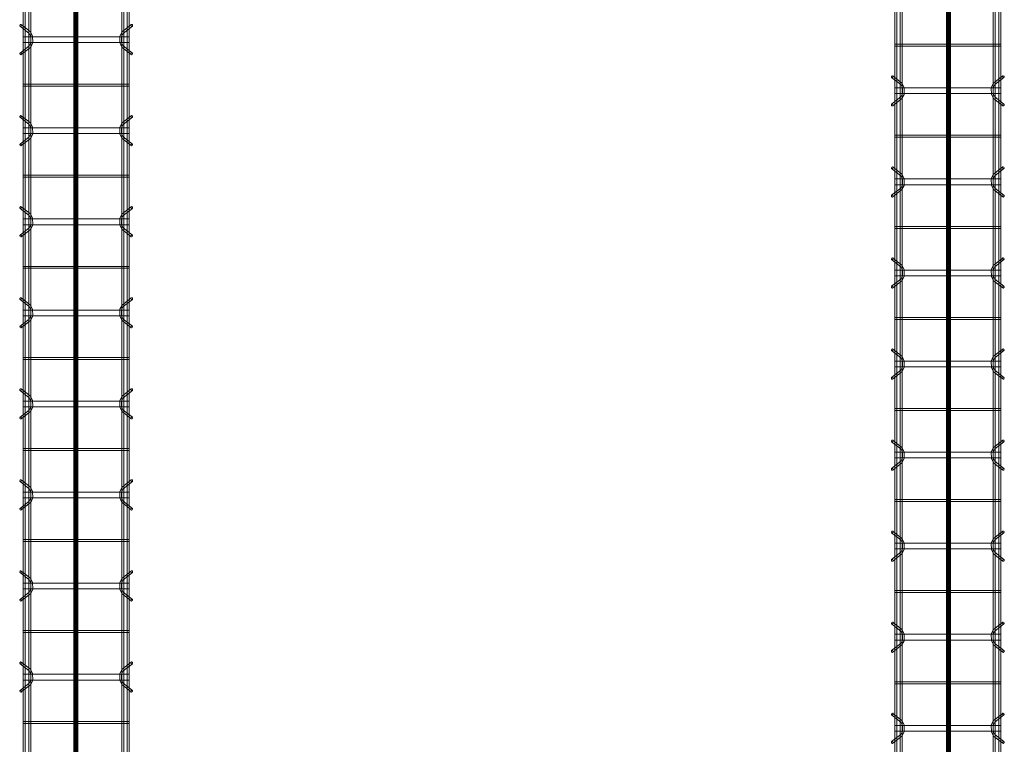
# Model space of a CAD drawing. Header units: inches. Extents: x -4136 to 1945, y -6639 to 12387.
# Tile 394 of 656: x -2181 to -2051, y 10649 to 10745. Entities that reach past the tile are written whole.
import ezdxf

# ---------------------------------------------------------------- set-up
doc = ezdxf.new("R2010")
doc.units = ezdxf.units.IN
doc.header["$MEASUREMENT"] = 0
doc.linetypes.add('Línea de rejilla', pattern=[0.875, 0.5, -0.125, 0.125, -0.125])
for name, color, linetype, lineweight in [('A-FLOR', 7, 'Continuous', 9), ('A-GENM', 7, 'Continuous', 9), ('S-BEAM', 7, 'Continuous', 9), ('S-GRID', 7, 'Continuous', 9)]:
    doc.layers.add(name, color=color, linetype=linetype, lineweight=lineweight)

# ---------------------------------------------------------------- blocks, each defined once
blk = doc.blocks.new('Dowel bar assembly - Dowel bar assembly-669756-SLAB ON GROUND JOINTS')
at = {"layer": 'S-BEAM', "color": 253, "true_color": 0xaaaaaa}
for p, q in [((2175, 1.98), (0, 1.98)), ((0, 1.72), (2175, 1.72)), ((748.02, 2.23), (748.97, 1.03)), ((749.18, 1.19), (748.23, 2.39)), ((749.62, 1.99), (749.62, -12.01)), ((750.38, 1.99), (749.62, 1.99)), ((749.62, 1.99), (750.38, 1.99)), ((750.38, -12.01), (750.38, 1.99)), ((751.76, 2.39), (750.81, 1.19)), ((751.01, 1.03), (751.96, 2.23)), ((755.87, 1.99), (755.87, -12.01)), ((756.13, 1.99), (755.87, 1.99)), ((755.87, 1.99), (756.13, 1.99)), ((756.13, -12.01), (756.13, 1.99)), ((760.02, 2.23), (760.97, 1.03)), ((761.18, 1.19), (760.23, 2.39)), ((761.62, 1.99), (761.62, -12.01)), ((762.38, 1.99), (761.62, 1.99)), ((761.62, 1.99), (762.38, 1.99)), ((762.38, -12.01), (762.38, 1.99)), ((763.76, 2.39), (762.81, 1.19)), ((763.01, 1.03), (763.96, 2.23)), ((767.87, 1.99), (767.87, -12.01)), ((768.13, 1.99), (767.87, 1.99)), ((767.87, 1.99), (768.13, 1.99)), ((768.13, -12.01), (768.13, 1.99)), ((772.02, 2.23), (772.97, 1.03)), ((773.18, 1.19), (772.23, 2.39)), ((773.62, 1.99), (773.62, -12.01)), ((774.38, 1.99), (773.62, 1.99)), ((773.62, 1.99), (774.38, 1.99)), ((774.38, -12.01), (774.38, 1.99)), ((775.76, 2.39), (774.81, 1.19)), ((775.01, 1.03), (775.96, 2.23)), ((779.87, 1.99), (779.87, -12.01)), ((780.13, 1.99), (779.87, 1.99)), ((779.87, 1.99), (780.13, 1.99)), ((780.13, -12.01), (780.13, 1.99)), ((784.02, 2.23), (784.97, 1.03)), ((785.18, 1.19), (784.23, 2.39)), ((785.62, 1.99), (785.62, -12.01)), ((786.38, 1.99), (785.62, 1.99)), ((785.62, 1.99), (786.38, 1.99)), ((786.38, -12.01), (786.38, 1.99)), ((787.76, 2.39), (786.81, 1.19)), ((787.01, 1.03), (787.96, 2.23)), ((791.87, 1.99), (791.87, -12.01)), ((792.13, 1.99), (791.87, 1.99)), ((791.87, 1.99), (792.13, 1.99)), ((792.13, -12.01), (792.13, 1.99)), ((796.02, 2.23), (796.97, 1.03)), ((797.18, 1.19), (796.23, 2.39)), ((797.62, 1.99), (797.62, -12.01)), ((798.38, 1.99), (797.62, 1.99)), ((797.62, 1.99), (798.38, 1.99)), ((798.38, -12.01), (798.38, 1.99)), ((799.76, 2.39), (798.81, 1.19)), ((799.01, 1.03), (799.96, 2.23)), ((803.87, 1.99), (803.87, -12.01)), ((804.13, 1.99), (803.87, 1.99)), ((803.87, 1.99), (804.13, 1.99)), ((804.13, -12.01), (804.13, 1.99)), ((808.02, 2.23), (808.97, 1.03)), ((809.18, 1.19), (808.23, 2.39)), ((809.62, 1.99), (809.62, -12.01)), ((810.38, 1.99), (809.62, 1.99)), ((809.62, 1.99), (810.38, 1.99)), ((810.38, -12.01), (810.38, 1.99)), ((811.76, 2.39), (810.81, 1.19)), ((811.01, 1.03), (811.96, 2.23)), ((815.87, 1.99), (815.87, -12.01)), ((816.13, 1.99), (815.87, 1.99)), ((815.87, 1.99), (816.13, 1.99)), ((816.13, -12.01), (816.13, 1.99)), ((820.02, 2.23), (820.97, 1.03)), ((821.18, 1.19), (820.23, 2.39)), ((821.62, 1.99), (821.62, -12.01)), ((822.38, 1.99), (821.62, 1.99)), ((821.62, 1.99), (822.38, 1.99)), ((822.38, -12.01), (822.38, 1.99)), ((823.76, 2.39), (822.81, 1.19)), ((823.01, 1.03), (823.96, 2.23)), ((827.87, 1.99), (827.87, -12.01)), ((828.13, 1.99), (827.87, 1.99)), ((827.87, 1.99), (828.13, 1.99)), ((828.13, -12.01), (828.13, 1.99)), ((832.02, 2.23), (832.97, 1.03)), ((833.18, 1.19), (832.23, 2.39)), ((833.62, 1.99), (833.62, -12.01)), ((834.38, 1.99), (833.62, 1.99)), ((833.62, 1.99), (834.38, 1.99)), ((834.38, -12.01), (834.38, 1.99)), ((835.76, 2.39), (834.81, 1.19)), ((835.01, 1.03), (835.96, 2.23)), ((839.87, 1.99), (839.87, -12.01)), ((840.13, 1.99), (839.87, 1.99)), ((839.87, 1.99), (840.13, 1.99)), ((840.13, -12.01), (840.13, 1.99)), ((2175, 1.25), (0, 1.25)), ((0, 0.99), (2175, 0.99)), ((2175, -11.01), (0, -11.01)), ((0, -11.27), (2175, -11.27)), ((748.97, -11.05), (748.02, -12.25)), ((748.23, -12.41), (749.18, -11.21)), ((750.81, -11.21), (751.76, -12.41)), ((751.96, -12.25), (751.01, -11.05)), ((760.97, -11.05), (760.02, -12.25)), ((760.23, -12.41), (761.18, -11.21)), ((762.81, -11.21), (763.76, -12.41)), ((763.96, -12.25), (763.01, -11.05)), ((772.97, -11.05), (772.02, -12.25)), ((772.23, -12.41), (773.18, -11.21)), ((774.81, -11.21), (775.76, -12.41)), ((775.96, -12.25), (775.01, -11.05)), ((784.97, -11.05), (784.02, -12.25)), ((784.23, -12.41), (785.18, -11.21)), ((786.81, -11.21), (787.76, -12.41)), ((787.96, -12.25), (787.01, -11.05)), ((796.97, -11.05), (796.02, -12.25)), ((796.23, -12.41), (797.18, -11.21)), ((798.81, -11.21), (799.76, -12.41)), ((799.96, -12.25), (799.01, -11.05)), ((808.97, -11.05), (808.02, -12.25)), ((808.23, -12.41), (809.18, -11.21)), ((810.81, -11.21), (811.76, -12.41)), ((811.96, -12.25), (811.01, -11.05)), ((820.97, -11.05), (820.02, -12.25)), ((820.23, -12.41), (821.18, -11.21)), ((822.81, -11.21), (823.76, -12.41)), ((823.96, -12.25), (823.01, -11.05)), ((832.97, -11.05), (832.02, -12.25)), ((832.23, -12.41), (833.18, -11.21)), ((834.81, -11.21), (835.76, -12.41)), ((835.96, -12.25), (835.01, -11.05)), ((2175, -11.74), (0, -11.74)), ((0, -12), (2175, -12)), ((750.38, -12.01), (749.62, -12.01)), ((749.62, -12.01), (750.38, -12.01)), ((756.13, -12.01), (755.87, -12.01)), ((755.87, -12.01), (756.13, -12.01)), ((762.38, -12.01), (761.62, -12.01)), ((761.62, -12.01), (762.38, -12.01)), ((768.13, -12.01), (767.87, -12.01)), ((767.87, -12.01), (768.13, -12.01)), ((774.38, -12.01), (773.62, -12.01)), ((773.62, -12.01), (774.38, -12.01)), ((780.13, -12.01), (779.87, -12.01)), ((779.87, -12.01), (780.13, -12.01)), ((786.38, -12.01), (785.62, -12.01)), ((785.62, -12.01), (786.38, -12.01)), ((792.13, -12.01), (791.87, -12.01)), ((791.87, -12.01), (792.13, -12.01)), ((798.38, -12.01), (797.62, -12.01)), ((797.62, -12.01), (798.38, -12.01)), ((804.13, -12.01), (803.87, -12.01)), ((803.87, -12.01), (804.13, -12.01)), ((810.38, -12.01), (809.62, -12.01)), ((809.62, -12.01), (810.38, -12.01)), ((816.13, -12.01), (815.87, -12.01)), ((815.87, -12.01), (816.13, -12.01)), ((822.38, -12.01), (821.62, -12.01)), ((821.62, -12.01), (822.38, -12.01)), ((828.13, -12.01), (827.87, -12.01)), ((827.87, -12.01), (828.13, -12.01)), ((834.38, -12.01), (833.62, -12.01)), ((833.62, -12.01), (834.38, -12.01)), ((840.13, -12.01), (839.87, -12.01)), ((839.87, -12.01), (840.13, -12.01))]:
    blk.add_line(p, q, dxfattribs=at)
at = {"layer": 'S-BEAM', "color": 253, "true_color": 0xaaaaaa, "flags": 128}
for points in [[(748.97, 1.03), (749.53, 0.73), (750.39, 0.72), (750.97, 0.99), (751.01, 1.03)], [(749.18, 1.19), (749.62, 0.97), (750.38, 0.98), (750.81, 1.19)], [(760.97, 1.03), (761.53, 0.73), (762.39, 0.72), (762.97, 0.99), (763.01, 1.03)], [(761.18, 1.19), (761.62, 0.97), (762.38, 0.98), (762.81, 1.19)], [(772.97, 1.03), (773.53, 0.73), (774.39, 0.72), (774.97, 0.99), (775.01, 1.03)], [(773.18, 1.19), (773.62, 0.97), (774.38, 0.98), (774.81, 1.19)], [(784.97, 1.03), (785.53, 0.73), (786.39, 0.72), (786.97, 0.99), (787.01, 1.03)], [(785.18, 1.19), (785.62, 0.97), (786.38, 0.98), (786.81, 1.19)], [(796.97, 1.03), (797.53, 0.73), (798.39, 0.72), (798.97, 0.99), (799.01, 1.03)], [(797.18, 1.19), (797.62, 0.97), (798.38, 0.98), (798.81, 1.19)], [(808.97, 1.03), (809.53, 0.73), (810.39, 0.72), (810.97, 0.99), (811.01, 1.03)], [(809.18, 1.19), (809.62, 0.97), (810.38, 0.98), (810.81, 1.19)], [(820.97, 1.03), (821.53, 0.73), (822.39, 0.72), (822.97, 0.99), (823.01, 1.03)], [(821.18, 1.19), (821.62, 0.97), (822.38, 0.98), (822.81, 1.19)], [(832.97, 1.03), (833.53, 0.73), (834.39, 0.72), (834.97, 0.99), (835.01, 1.03)], [(833.18, 1.19), (833.62, 0.97), (834.38, 0.98), (834.81, 1.19)], [(748.97, -11.05), (749.53, -10.75), (750.39, -10.74), (750.97, -11.01), (751.01, -11.05)], [(749.18, -11.21), (749.62, -10.99), (750.38, -11), (750.81, -11.21)], [(760.97, -11.05), (761.53, -10.75), (762.39, -10.74), (762.97, -11.01), (763.01, -11.05)], [(761.18, -11.21), (761.62, -10.99), (762.38, -11), (762.81, -11.21)], [(772.97, -11.05), (773.53, -10.75), (774.39, -10.74), (774.97, -11.01), (775.01, -11.05)], [(773.18, -11.21), (773.62, -10.99), (774.38, -11), (774.81, -11.21)], [(784.97, -11.05), (785.53, -10.75), (786.39, -10.74), (786.97, -11.01), (787.01, -11.05)], [(785.18, -11.21), (785.62, -10.99), (786.38, -11), (786.81, -11.21)], [(796.97, -11.05), (797.53, -10.75), (798.39, -10.74), (798.97, -11.01), (799.01, -11.05)], [(797.18, -11.21), (797.62, -10.99), (798.38, -11), (798.81, -11.21)], [(808.97, -11.05), (809.53, -10.75), (810.39, -10.74), (810.97, -11.01), (811.01, -11.05)], [(809.18, -11.21), (809.62, -10.99), (810.38, -11), (810.81, -11.21)], [(820.97, -11.05), (821.53, -10.75), (822.39, -10.74), (822.97, -11.01), (823.01, -11.05)], [(821.18, -11.21), (821.62, -10.99), (822.38, -11), (822.81, -11.21)], [(832.97, -11.05), (833.53, -10.75), (834.39, -10.74), (834.97, -11.01), (835.01, -11.05)], [(833.18, -11.21), (833.62, -10.99), (834.38, -11), (834.81, -11.21)]]:
    blk.add_lwpolyline(points, dxfattribs=at)
at = {"layer": 'S-BEAM', "color": 253, "true_color": 0xaaaaaa}
for centre, major_axis, start_param, end_param in [((748.12, 2.31), (0.101, 0.08), 5.709265, 8.850858), ((748.12, 2.31), (0.101, 0.08), 2.567673, 5.709265), ((751.86, 2.31), (-0.101, 0.08), 3.715513, 6.857105), ((751.86, 2.31), (-0.101, 0.08), 0.57392, 3.715513), ((760.12, 2.31), (0.101, 0.08), 5.709265, 8.850858), ((760.12, 2.31), (0.101, 0.08), 2.567673, 5.709265), ((763.86, 2.31), (-0.101, 0.08), 3.715513, 6.857105), ((763.86, 2.31), (-0.101, 0.08), 0.57392, 3.715513), ((772.12, 2.31), (0.101, 0.08), 5.709265, 8.850858), ((772.12, 2.31), (0.101, 0.08), 2.567673, 5.709265), ((775.86, 2.31), (-0.101, 0.08), 3.715513, 6.857105), ((775.86, 2.31), (-0.101, 0.08), 0.57392, 3.715513), ((784.12, 2.31), (0.101, 0.08), 5.709265, 8.850858), ((784.12, 2.31), (0.101, 0.08), 2.567673, 5.709265), ((787.86, 2.31), (-0.101, 0.08), 3.715513, 6.857105), ((787.86, 2.31), (-0.101, 0.08), 0.57392, 3.715513), ((796.12, 2.31), (0.101, 0.08), 5.709265, 8.850858), ((796.12, 2.31), (0.101, 0.08), 2.567673, 5.709265), ((799.86, 2.31), (-0.101, 0.08), 3.715513, 6.857105), ((799.86, 2.31), (-0.101, 0.08), 0.57392, 3.715513), ((808.12, 2.31), (0.101, 0.08), 5.709265, 8.850858), ((808.12, 2.31), (0.101, 0.08), 2.567673, 5.709265), ((811.86, 2.31), (-0.101, 0.08), 3.715513, 6.857105), ((811.86, 2.31), (-0.101, 0.08), 0.57392, 3.715513), ((820.12, 2.31), (0.101, 0.08), 5.709265, 8.850858), ((820.12, 2.31), (0.101, 0.08), 2.567673, 5.709265), ((823.86, 2.31), (-0.101, 0.08), 3.715513, 6.857105), ((823.86, 2.31), (-0.101, 0.08), 0.57392, 3.715513), ((832.12, 2.31), (0.101, 0.08), 5.709265, 8.850858), ((832.12, 2.31), (0.101, 0.08), 2.567673, 5.709265), ((835.86, 2.31), (-0.101, 0.08), 3.715513, 6.857105), ((835.86, 2.31), (-0.101, 0.08), 0.57392, 3.715513), ((748.12, -12.33), (-0.101, 0.08), 3.715513, 6.857105), ((748.12, -12.33), (-0.101, 0.08), 0.57392, 3.715513), ((751.86, -12.33), (0.101, 0.08), 5.709265, 8.850858), ((751.86, -12.33), (0.101, 0.08), 2.567673, 5.709265), ((760.12, -12.33), (-0.101, 0.08), 3.715513, 6.857105), ((760.12, -12.33), (-0.101, 0.08), 0.57392, 3.715513), ((763.86, -12.33), (0.101, 0.08), 5.709265, 8.850858), ((763.86, -12.33), (0.101, 0.08), 2.567673, 5.709265), ((772.12, -12.33), (-0.101, 0.08), 3.715513, 6.857105), ((772.12, -12.33), (-0.101, 0.08), 0.57392, 3.715513), ((775.86, -12.33), (0.101, 0.08), 5.709265, 8.850858), ((775.86, -12.33), (0.101, 0.08), 2.567673, 5.709265), ((784.12, -12.33), (-0.101, 0.08), 3.715513, 6.857105), ((784.12, -12.33), (-0.101, 0.08), 0.57392, 3.715513), ((787.86, -12.33), (0.101, 0.08), 5.709265, 8.850858), ((787.86, -12.33), (0.101, 0.08), 2.567673, 5.709265), ((796.12, -12.33), (-0.101, 0.08), 3.715513, 6.857105), ((796.12, -12.33), (-0.101, 0.08), 0.57392, 3.715513), ((799.86, -12.33), (0.101, 0.08), 5.709265, 8.850858), ((799.86, -12.33), (0.101, 0.08), 2.567673, 5.709265), ((808.12, -12.33), (-0.101, 0.08), 3.715513, 6.857105), ((808.12, -12.33), (-0.101, 0.08), 0.57392, 3.715513), ((811.86, -12.33), (0.101, 0.08), 5.709265, 8.850858), ((811.86, -12.33), (0.101, 0.08), 2.567673, 5.709265), ((820.12, -12.33), (-0.101, 0.08), 3.715513, 6.857105), ((820.12, -12.33), (-0.101, 0.08), 0.57392, 3.715513), ((823.86, -12.33), (0.101, 0.08), 5.709265, 8.850858), ((823.86, -12.33), (0.101, 0.08), 2.567673, 5.709265), ((832.12, -12.33), (-0.101, 0.08), 3.715513, 6.857105), ((832.12, -12.33), (-0.101, 0.08), 0.57392, 3.715513), ((835.86, -12.33), (0.101, 0.08), 5.709265, 8.850858), ((835.86, -12.33), (0.101, 0.08), 2.567673, 5.709265)]:
    blk.add_ellipse(centre, major_axis=major_axis, ratio=0.816528, start_param=start_param, end_param=end_param, dxfattribs=at)
blk = doc.blocks.new('Dowel bar assembly - Dowel bar assembly-675476-SLAB ON GROUND JOINTS')
at = {"layer": 'S-BEAM', "color": 253, "true_color": 0xaaaaaa}
for p, q in [((308.76, 1.98), (0, 1.98)), ((0, 1.72), (308.76, 1.72)), ((52.02, 2.23), (52.97, 1.03)), ((53.18, 1.19), (52.23, 2.39)), ((53.63, 1.99), (53.63, -12.01)), ((54.38, 1.99), (53.63, 1.99)), ((53.63, 1.99), (54.38, 1.99)), ((54.38, -12.01), (54.38, 1.99)), ((55.76, 2.39), (54.81, 1.19)), ((55.01, 1.03), (55.96, 2.23)), ((59.87, 1.99), (59.87, -12.01)), ((60.13, 1.99), (59.87, 1.99)), ((59.87, 1.99), (60.13, 1.99)), ((60.13, -12.01), (60.13, 1.99)), ((64.02, 2.23), (64.97, 1.03)), ((65.18, 1.19), (64.23, 2.39)), ((65.63, 1.99), (65.63, -12.01)), ((66.38, 1.99), (65.63, 1.99)), ((65.63, 1.99), (66.38, 1.99)), ((66.38, -12.01), (66.38, 1.99)), ((67.76, 2.39), (66.81, 1.19)), ((67.01, 1.03), (67.96, 2.23)), ((71.87, 1.99), (71.87, -12.01)), ((72.13, 1.99), (71.87, 1.99)), ((71.87, 1.99), (72.13, 1.99)), ((72.13, -12.01), (72.13, 1.99)), ((76.02, 2.23), (76.97, 1.03)), ((77.18, 1.19), (76.23, 2.39)), ((77.63, 1.99), (77.63, -12.01)), ((78.38, 1.99), (77.63, 1.99)), ((77.63, 1.99), (78.38, 1.99)), ((78.38, -12.01), (78.38, 1.99)), ((79.76, 2.39), (78.81, 1.19)), ((79.01, 1.03), (79.96, 2.23)), ((83.87, 1.99), (83.87, -12.01)), ((84.13, 1.99), (83.87, 1.99)), ((83.87, 1.99), (84.13, 1.99)), ((84.13, -12.01), (84.13, 1.99)), ((88.02, 2.23), (88.97, 1.03)), ((89.18, 1.19), (88.23, 2.39)), ((89.63, 1.99), (89.63, -12.01)), ((90.38, 1.99), (89.63, 1.99)), ((89.63, 1.99), (90.38, 1.99)), ((90.38, -12.01), (90.38, 1.99)), ((91.76, 2.39), (90.81, 1.19)), ((91.01, 1.03), (91.96, 2.23)), ((95.87, 1.99), (95.87, -12.01)), ((96.13, 1.99), (95.87, 1.99)), ((95.87, 1.99), (96.13, 1.99)), ((96.13, -12.01), (96.13, 1.99)), ((100.02, 2.23), (100.97, 1.03)), ((101.18, 1.19), (100.23, 2.39)), ((101.63, 1.99), (101.63, -12.01)), ((102.38, 1.99), (101.63, 1.99)), ((101.63, 1.99), (102.38, 1.99)), ((102.38, -12.01), (102.38, 1.99)), ((103.76, 2.39), (102.81, 1.19)), ((103.01, 1.03), (103.96, 2.23)), ((107.87, 1.99), (107.87, -12.01)), ((108.13, 1.99), (107.87, 1.99)), ((107.87, 1.99), (108.13, 1.99)), ((108.13, -12.01), (108.13, 1.99)), ((112.02, 2.23), (112.97, 1.03)), ((113.18, 1.19), (112.23, 2.39)), ((113.63, 1.99), (113.63, -12.01)), ((114.38, 1.99), (113.63, 1.99)), ((113.63, 1.99), (114.38, 1.99)), ((114.38, -12.01), (114.38, 1.99)), ((115.76, 2.39), (114.81, 1.19)), ((115.01, 1.03), (115.96, 2.23)), ((119.87, 1.99), (119.87, -12.01)), ((120.13, 1.99), (119.87, 1.99)), ((119.87, 1.99), (120.13, 1.99)), ((120.13, -12.01), (120.13, 1.99)), ((124.02, 2.23), (124.97, 1.03)), ((125.18, 1.19), (124.23, 2.39)), ((125.63, 1.99), (125.63, -12.01)), ((126.38, 1.99), (125.63, 1.99)), ((125.63, 1.99), (126.38, 1.99)), ((126.38, -12.01), (126.38, 1.99)), ((127.76, 2.39), (126.81, 1.19)), ((127.01, 1.03), (127.96, 2.23)), ((131.87, 1.99), (131.87, -12.01)), ((132.13, 1.99), (131.87, 1.99)), ((131.87, 1.99), (132.13, 1.99)), ((132.13, -12.01), (132.13, 1.99)), ((136.02, 2.23), (136.97, 1.03)), ((137.18, 1.19), (136.23, 2.39)), ((137.63, 1.99), (137.63, -12.01)), ((138.38, 1.99), (137.63, 1.99)), ((137.63, 1.99), (138.38, 1.99)), ((138.38, -12.01), (138.38, 1.99)), ((139.76, 2.39), (138.81, 1.19)), ((139.01, 1.03), (139.96, 2.23)), ((143.87, 1.99), (143.87, -12.01)), ((144.13, 1.99), (143.87, 1.99)), ((143.87, 1.99), (144.13, 1.99)), ((144.13, -12.01), (144.13, 1.99)), ((308.76, 1.25), (0, 1.25)), ((0, 0.99), (308.76, 0.99)), ((308.76, -11.01), (0, -11.01)), ((0, -11.27), (308.76, -11.27)), ((52.97, -11.05), (52.02, -12.25)), ((52.23, -12.41), (53.18, -11.21)), ((54.81, -11.21), (55.76, -12.41)), ((55.96, -12.25), (55.01, -11.05)), ((64.97, -11.05), (64.02, -12.25)), ((64.23, -12.41), (65.18, -11.21)), ((66.81, -11.21), (67.76, -12.41)), ((67.96, -12.25), (67.01, -11.05)), ((76.97, -11.05), (76.02, -12.25)), ((76.23, -12.41), (77.18, -11.21)), ((78.81, -11.21), (79.76, -12.41)), ((79.96, -12.25), (79.01, -11.05)), ((88.97, -11.05), (88.02, -12.25)), ((88.23, -12.41), (89.18, -11.21)), ((90.81, -11.21), (91.76, -12.41)), ((91.96, -12.25), (91.01, -11.05)), ((100.97, -11.05), (100.02, -12.25)), ((100.23, -12.41), (101.18, -11.21)), ((102.81, -11.21), (103.76, -12.41)), ((103.96, -12.25), (103.01, -11.05)), ((112.97, -11.05), (112.02, -12.25)), ((112.23, -12.41), (113.18, -11.21)), ((114.81, -11.21), (115.76, -12.41)), ((115.96, -12.25), (115.01, -11.05)), ((124.97, -11.05), (124.02, -12.25)), ((124.23, -12.41), (125.18, -11.21)), ((126.81, -11.21), (127.76, -12.41)), ((127.96, -12.25), (127.01, -11.05)), ((136.97, -11.05), (136.02, -12.25)), ((136.23, -12.41), (137.18, -11.21)), ((138.81, -11.21), (139.76, -12.41)), ((139.96, -12.25), (139.01, -11.05)), ((308.76, -11.74), (0, -11.74)), ((0, -12), (308.76, -12)), ((54.38, -12.01), (53.63, -12.01)), ((53.63, -12.01), (54.38, -12.01)), ((60.13, -12.01), (59.87, -12.01)), ((59.87, -12.01), (60.13, -12.01)), ((66.38, -12.01), (65.63, -12.01)), ((65.63, -12.01), (66.38, -12.01)), ((72.13, -12.01), (71.87, -12.01)), ((71.87, -12.01), (72.13, -12.01)), ((78.38, -12.01), (77.63, -12.01)), ((77.63, -12.01), (78.38, -12.01)), ((84.13, -12.01), (83.87, -12.01)), ((83.87, -12.01), (84.13, -12.01)), ((90.38, -12.01), (89.63, -12.01)), ((89.63, -12.01), (90.38, -12.01)), ((96.13, -12.01), (95.87, -12.01)), ((95.87, -12.01), (96.13, -12.01)), ((102.38, -12.01), (101.63, -12.01)), ((101.63, -12.01), (102.38, -12.01)), ((108.13, -12.01), (107.87, -12.01)), ((107.87, -12.01), (108.13, -12.01)), ((114.38, -12.01), (113.63, -12.01)), ((113.63, -12.01), (114.38, -12.01)), ((120.13, -12.01), (119.87, -12.01)), ((119.87, -12.01), (120.13, -12.01)), ((126.38, -12.01), (125.63, -12.01)), ((125.63, -12.01), (126.38, -12.01)), ((132.13, -12.01), (131.87, -12.01)), ((131.87, -12.01), (132.13, -12.01)), ((138.38, -12.01), (137.63, -12.01)), ((137.63, -12.01), (138.38, -12.01)), ((144.13, -12.01), (143.87, -12.01)), ((143.87, -12.01), (144.13, -12.01))]:
    blk.add_line(p, q, dxfattribs=at)
at = {"layer": 'S-BEAM', "color": 253, "true_color": 0xaaaaaa, "flags": 128}
for points in [[(52.97, 1.03), (53.53, 0.73), (54.39, 0.72), (54.97, 0.99), (55.01, 1.03)], [(53.18, 1.19), (53.62, 0.97), (54.38, 0.98), (54.81, 1.19)], [(64.97, 1.03), (65.53, 0.73), (66.39, 0.72), (66.97, 0.99), (67.01, 1.03)], [(65.18, 1.19), (65.62, 0.97), (66.38, 0.98), (66.81, 1.19)], [(76.97, 1.03), (77.53, 0.73), (78.39, 0.72), (78.97, 0.99), (79.01, 1.03)], [(77.18, 1.19), (77.62, 0.97), (78.38, 0.98), (78.81, 1.19)], [(88.97, 1.03), (89.53, 0.73), (90.39, 0.72), (90.97, 0.99), (91.01, 1.03)], [(89.18, 1.19), (89.62, 0.97), (90.38, 0.98), (90.81, 1.19)], [(100.97, 1.03), (101.53, 0.73), (102.39, 0.72), (102.97, 0.99), (103.01, 1.03)], [(101.18, 1.19), (101.62, 0.97), (102.38, 0.98), (102.81, 1.19)], [(112.97, 1.03), (113.53, 0.73), (114.39, 0.72), (114.97, 0.99), (115.01, 1.03)], [(113.18, 1.19), (113.62, 0.97), (114.38, 0.98), (114.81, 1.19)], [(124.97, 1.03), (125.53, 0.73), (126.39, 0.72), (126.97, 0.99), (127.01, 1.03)], [(125.18, 1.19), (125.62, 0.97), (126.38, 0.98), (126.81, 1.19)], [(136.97, 1.03), (137.53, 0.73), (138.39, 0.72), (138.97, 0.99), (139.01, 1.03)], [(137.18, 1.19), (137.62, 0.97), (138.38, 0.98), (138.81, 1.19)], [(52.97, -11.05), (53.53, -10.75), (54.39, -10.74), (54.97, -11.01), (55.01, -11.05)], [(53.18, -11.21), (53.62, -10.99), (54.38, -11), (54.81, -11.21)], [(64.97, -11.05), (65.53, -10.75), (66.39, -10.74), (66.97, -11.01), (67.01, -11.05)], [(65.18, -11.21), (65.62, -10.99), (66.38, -11), (66.81, -11.21)], [(76.97, -11.05), (77.53, -10.75), (78.39, -10.74), (78.97, -11.01), (79.01, -11.05)], [(77.18, -11.21), (77.62, -10.99), (78.38, -11), (78.81, -11.21)], [(88.97, -11.05), (89.53, -10.75), (90.39, -10.74), (90.97, -11.01), (91.01, -11.05)], [(89.18, -11.21), (89.62, -10.99), (90.38, -11), (90.81, -11.21)], [(100.97, -11.05), (101.53, -10.75), (102.39, -10.74), (102.97, -11.01), (103.01, -11.05)], [(101.18, -11.21), (101.62, -10.99), (102.38, -11), (102.81, -11.21)], [(112.97, -11.05), (113.53, -10.75), (114.39, -10.74), (114.97, -11.01), (115.01, -11.05)], [(113.18, -11.21), (113.62, -10.99), (114.38, -11), (114.81, -11.21)], [(124.97, -11.05), (125.53, -10.75), (126.39, -10.74), (126.97, -11.01), (127.01, -11.05)], [(125.18, -11.21), (125.62, -10.99), (126.38, -11), (126.81, -11.21)], [(136.97, -11.05), (137.53, -10.75), (138.39, -10.74), (138.97, -11.01), (139.01, -11.05)], [(137.18, -11.21), (137.62, -10.99), (138.38, -11), (138.81, -11.21)]]:
    blk.add_lwpolyline(points, dxfattribs=at)
at = {"layer": 'S-BEAM', "color": 253, "true_color": 0xaaaaaa}
for centre, major_axis, start_param, end_param in [((52.12, 2.31), (0.101, 0.08), 5.709265, 8.850858), ((52.12, 2.31), (0.101, 0.08), 2.567673, 5.709265), ((55.86, 2.31), (-0.101, 0.08), 3.715513, 6.857105), ((55.86, 2.31), (-0.101, 0.08), 0.57392, 3.715513), ((64.12, 2.31), (0.101, 0.08), 5.709265, 8.850858), ((64.12, 2.31), (0.101, 0.08), 2.567673, 5.709265), ((67.86, 2.31), (-0.101, 0.08), 3.715513, 6.857105), ((67.86, 2.31), (-0.101, 0.08), 0.57392, 3.715513), ((76.12, 2.31), (0.101, 0.08), 5.709265, 8.850858), ((76.12, 2.31), (0.101, 0.08), 2.567673, 5.709265), ((79.86, 2.31), (-0.101, 0.08), 3.715513, 6.857105), ((79.86, 2.31), (-0.101, 0.08), 0.57392, 3.715513), ((88.12, 2.31), (0.101, 0.08), 5.709265, 8.850858), ((88.12, 2.31), (0.101, 0.08), 2.567673, 5.709265), ((91.86, 2.31), (-0.101, 0.08), 3.715513, 6.857105), ((91.86, 2.31), (-0.101, 0.08), 0.57392, 3.715513), ((100.12, 2.31), (0.101, 0.08), 5.709265, 8.850858), ((100.12, 2.31), (0.101, 0.08), 2.567673, 5.709265), ((103.86, 2.31), (-0.101, 0.08), 3.715513, 6.857105), ((103.86, 2.31), (-0.101, 0.08), 0.57392, 3.715513), ((112.12, 2.31), (0.101, 0.08), 5.709265, 8.850858), ((112.12, 2.31), (0.101, 0.08), 2.567673, 5.709265), ((115.86, 2.31), (-0.101, 0.08), 3.715513, 6.857105), ((115.86, 2.31), (-0.101, 0.08), 0.57392, 3.715513), ((124.12, 2.31), (0.101, 0.08), 5.709265, 8.850858), ((124.12, 2.31), (0.101, 0.08), 2.567673, 5.709265), ((127.86, 2.31), (-0.101, 0.08), 3.715513, 6.857105), ((127.86, 2.31), (-0.101, 0.08), 0.57392, 3.715513), ((136.12, 2.31), (0.101, 0.08), 5.709265, 8.850858), ((136.12, 2.31), (0.101, 0.08), 2.567673, 5.709265), ((139.86, 2.31), (-0.101, 0.08), 3.715513, 6.857105), ((139.86, 2.31), (-0.101, 0.08), 0.57392, 3.715513), ((52.12, -12.33), (-0.101, 0.08), 3.715513, 6.857105), ((52.12, -12.33), (-0.101, 0.08), 0.57392, 3.715513), ((55.86, -12.33), (0.101, 0.08), 5.709265, 8.850858), ((55.86, -12.33), (0.101, 0.08), 2.567673, 5.709265), ((64.12, -12.33), (-0.101, 0.08), 3.715513, 6.857105), ((64.12, -12.33), (-0.101, 0.08), 0.57392, 3.715513), ((67.86, -12.33), (0.101, 0.08), 5.709265, 8.850858), ((67.86, -12.33), (0.101, 0.08), 2.567673, 5.709265), ((76.12, -12.33), (-0.101, 0.08), 3.715513, 6.857105), ((76.12, -12.33), (-0.101, 0.08), 0.57392, 3.715513), ((79.86, -12.33), (0.101, 0.08), 5.709265, 8.850858), ((79.86, -12.33), (0.101, 0.08), 2.567673, 5.709265), ((88.12, -12.33), (-0.101, 0.08), 3.715513, 6.857105), ((88.12, -12.33), (-0.101, 0.08), 0.57392, 3.715513), ((91.86, -12.33), (0.101, 0.08), 5.709265, 8.850858), ((91.86, -12.33), (0.101, 0.08), 2.567673, 5.709265), ((100.12, -12.33), (-0.101, 0.08), 3.715513, 6.857105), ((100.12, -12.33), (-0.101, 0.08), 0.57392, 3.715513), ((103.86, -12.33), (0.101, 0.08), 5.709265, 8.850858), ((103.86, -12.33), (0.101, 0.08), 2.567673, 5.709265), ((112.12, -12.33), (-0.101, 0.08), 3.715513, 6.857105), ((112.12, -12.33), (-0.101, 0.08), 0.57392, 3.715513), ((115.86, -12.33), (0.101, 0.08), 5.709265, 8.850858), ((115.86, -12.33), (0.101, 0.08), 2.567673, 5.709265), ((124.12, -12.33), (-0.101, 0.08), 3.715513, 6.857105), ((124.12, -12.33), (-0.101, 0.08), 0.57392, 3.715513), ((127.86, -12.33), (0.101, 0.08), 5.709265, 8.850858), ((127.86, -12.33), (0.101, 0.08), 2.567673, 5.709265), ((136.12, -12.33), (-0.101, 0.08), 3.715513, 6.857105), ((136.12, -12.33), (-0.101, 0.08), 0.57392, 3.715513), ((139.86, -12.33), (0.101, 0.08), 5.709265, 8.850858), ((139.86, -12.33), (0.101, 0.08), 2.567673, 5.709265)]:
    blk.add_ellipse(centre, major_axis=major_axis, ratio=0.816528, start_param=start_param, end_param=end_param, dxfattribs=at)

msp = doc.modelspace()

# ---------------------------------------------------------------- hatches: boundary and pattern name
at = {"layer": 'A-GENM', "true_color": 0x0000ff}
for points in [[(-2058.15717, 12077.1894), (-2058.15717, 12076.87444), (-2058.15717, 9901.50436), (-2058.15717, 9901.1894), (-2058.58036, 9901.1894), (-2058.58036, 9901.50436), (-2058.58036, 12076.87444), (-2058.58036, 12077.1894)], [(-2058.52059, 9901.1894), (-2058.52059, 9901.50436), (-2058.52059, 12076.87444), (-2058.52059, 12077.1894), (-2058.12689, 12077.1894), (-2058.12689, 12076.87444), (-2058.12689, 9901.50436), (-2058.12689, 9901.1894)], [(-2058.15869, 12077.1894), (-2058.15869, 12076.87444), (-2058.15869, 9901.50436), (-2058.15869, 9901.1894), (-2058.50273, 9901.1894), (-2058.50273, 9901.50436), (-2058.50273, 12076.87444), (-2058.50273, 12077.1894)], [(-2058.07181, 12077.1894), (-2058.07181, 12076.87444), (-2058.07181, 9901.50436), (-2058.07181, 9901.1894), (-2058.49348, 9901.1894), (-2058.49348, 9901.50436), (-2058.49348, 12076.87444), (-2058.49348, 12077.1894)], [(-2058.2803, 12077.1894), (-2058.2803, 12076.87444), (-2058.2803, 9901.50436), (-2058.2803, 9901.1894), (-2058.36718, 9901.1894), (-2058.36718, 9901.50436), (-2058.36718, 12076.87444), (-2058.36718, 12077.1894)], [(-2058.07029, 12077.1894), (-2058.07029, 12076.87444), (-2058.07029, 9901.50436), (-2058.07029, 9901.1894), (-2058.2803, 9901.1894), (-2058.2803, 9901.50436), (-2058.2803, 12076.87444), (-2058.2803, 12077.1894)], [(-2173.32374, 10795.97404), (-2173.15717, 10796.14062), (-2173.15717, 10487.48818), (-2173.32374, 10487.65475), (-2173.54783, 10487.43066), (-2173.58036, 10487.43066), (-2173.58036, 10796.23067)], [(-2173.32374, 10795.97404), (-2173.21238, 10796.0854), (-2173.12689, 10796.1709), (-2173.12689, 10487.4579), (-2173.32374, 10487.65475), (-2173.52059, 10487.4579), (-2173.52059, 10796.1709)], [(-2173.32374, 10795.97404), (-2173.15869, 10796.13909), (-2173.15869, 10487.4897), (-2173.32374, 10487.65475), (-2173.50273, 10487.47576), (-2173.50273, 10796.15304)], [(-2173.32374, 10795.97404), (-2173.07181, 10796.22598), (-2173.07181, 10487.43066), (-2173.09965, 10487.43066), (-2173.32374, 10487.65475), (-2173.49348, 10487.485), (-2173.49348, 10796.14379)], [(-2173.2803, 10796.01748), (-2173.2803, 10487.61131), (-2173.32374, 10487.65475), (-2173.36718, 10487.61131), (-2173.36718, 10796.01748), (-2173.32374, 10795.97404)], [(-2173.2803, 10487.61131), (-2173.2803, 10796.01748), (-2173.07029, 10796.2275), (-2173.07029, 10487.43066), (-2173.09965, 10487.43066)]]:
    msp.add_hatch(color=5, dxfattribs=at).paths.add_polyline_path(points, flags=0)

# ---------------------------------------------------------------- linework, layer by layer
at = {"layer": 'A-FLOR'}
for p, q in [((-2173.58036, 10796.23067), (-2173.58036, 10487.43066)), ((-2173.52059, 10487.43066), (-2173.52059, 10796.1709)), ((-2173.50273, 10487.43066), (-2173.50273, 10796.15304)), ((-2173.49348, 10796.14379), (-2173.49348, 10487.43066)), ((-2173.48122, 10796.13152), (-2173.48122, 10487.43066)), ((-2173.41585, 10796.06616), (-2173.41585, 10487.43066)), ((-2173.36718, 10796.01748), (-2173.36718, 10487.43066)), ((-2173.2803, 10487.43066), (-2173.2803, 10796.01748)), ((-2173.16626, 10796.13152), (-2173.16626, 10487.43066)), ((-2173.15869, 10796.13909), (-2173.15869, 10487.43066)), ((-2173.15717, 10796.14062), (-2173.15717, 10487.43066)), ((-2173.12689, 10796.1709), (-2173.12689, 10487.43066)), ((-2173.07181, 10796.22598), (-2173.07181, 10487.43066)), ((-2173.07029, 10796.2275), (-2173.07029, 10487.43066))]:
    msp.add_line(p, q, dxfattribs=at)
at = {"layer": 'A-GENM', "color": 5, "true_color": 0x0000ff}
for p, q in [((-2058.58036, 9901.50436), (-2058.58036, 12076.87444)), ((-2058.52059, 12076.87444), (-2058.52059, 9901.50436)), ((-2058.52059, 12076.87444), (-2058.52059, 9901.50436)), ((-2058.50273, 12076.87444), (-2058.50273, 9901.50436)), ((-2058.49348, 9901.50436), (-2058.49348, 12076.87444)), ((-2058.48122, 9901.50436), (-2058.48122, 12076.87444)), ((-2058.48122, 12076.87444), (-2058.48122, 9901.50436)), ((-2058.41585, 9901.50436), (-2058.41585, 12076.87444)), ((-2058.36718, 9901.50436), (-2058.36718, 12076.87444)), ((-2058.2803, 12076.87444), (-2058.2803, 9901.50436)), ((-2058.16626, 9901.50436), (-2058.16626, 12076.87444)), ((-2058.16626, 9901.50436), (-2058.16626, 12076.87444)), ((-2058.15869, 9901.50436), (-2058.15869, 12076.87444)), ((-2058.15717, 9901.50436), (-2058.15717, 12076.87444)), ((-2058.12689, 12076.87444), (-2058.12689, 9901.50436)), ((-2058.12689, 12076.87444), (-2058.12689, 9901.50436)), ((-2058.07181, 9901.50436), (-2058.07181, 12076.87444)), ((-2058.07029, 9901.50436), (-2058.07029, 12076.87444)), ((-2173.58036, 10487.43066), (-2173.58036, 10796.23067)), ((-2173.52059, 10796.1709), (-2173.52059, 10487.4579)), ((-2173.52059, 10796.1709), (-2173.52059, 10487.4579)), ((-2173.50273, 10796.15304), (-2173.50273, 10487.47576)), ((-2173.49348, 10487.485), (-2173.49348, 10796.14379)), ((-2173.48122, 10487.49727), (-2173.48122, 10796.13152)), ((-2173.48122, 10796.13152), (-2173.48122, 10487.49727)), ((-2173.41585, 10796.06616), (-2173.41585, 10487.56264)), ((-2173.36718, 10487.61131), (-2173.36718, 10796.01748)), ((-2173.2803, 10796.01748), (-2173.2803, 10487.61131)), ((-2173.16626, 10487.49727), (-2173.16626, 10796.13152)), ((-2173.16626, 10487.49727), (-2173.16626, 10796.13152)), ((-2173.15869, 10487.4897), (-2173.15869, 10796.13909)), ((-2173.15717, 10487.48818), (-2173.15717, 10796.14062)), ((-2173.12689, 10796.1709), (-2173.12689, 10487.4579)), ((-2173.12689, 10796.1709), (-2173.12689, 10487.4579)), ((-2173.07181, 10487.43066), (-2173.07181, 10796.22598)), ((-2173.07029, 10487.43066), (-2173.07029, 10796.2275))]:
    msp.add_line(p, q, dxfattribs=at)
at = {"layer": 'S-GRID', "color": 253, "linetype": 'Línea de rejilla', "true_color": 0xaaaaaa}
msp.add_line((-2173.32374, 9772.6103), (-2173.32374, 12288.55505), dxfattribs=at)

# ---------------------------------------------------------------- block references
at = {"layer": 'S-BEAM', "color": 253, "true_color": 0xaaaaaa}
for name, p, rotation in [('Dowel bar assembly - Dowel bar assembly-669756-SLAB ON GROUND JOINTS', (-2063.43092, 9901.50636), 89.99999999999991), ('Dowel bar assembly - Dowel bar assembly-675476-SLAB ON GROUND JOINTS', (-2168.2701, 10796.2402), 269.9999999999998)]:
    msp.add_blockref(name, p, dxfattribs=dict(at, rotation=rotation))

doc.saveas('drawing.dxf')
